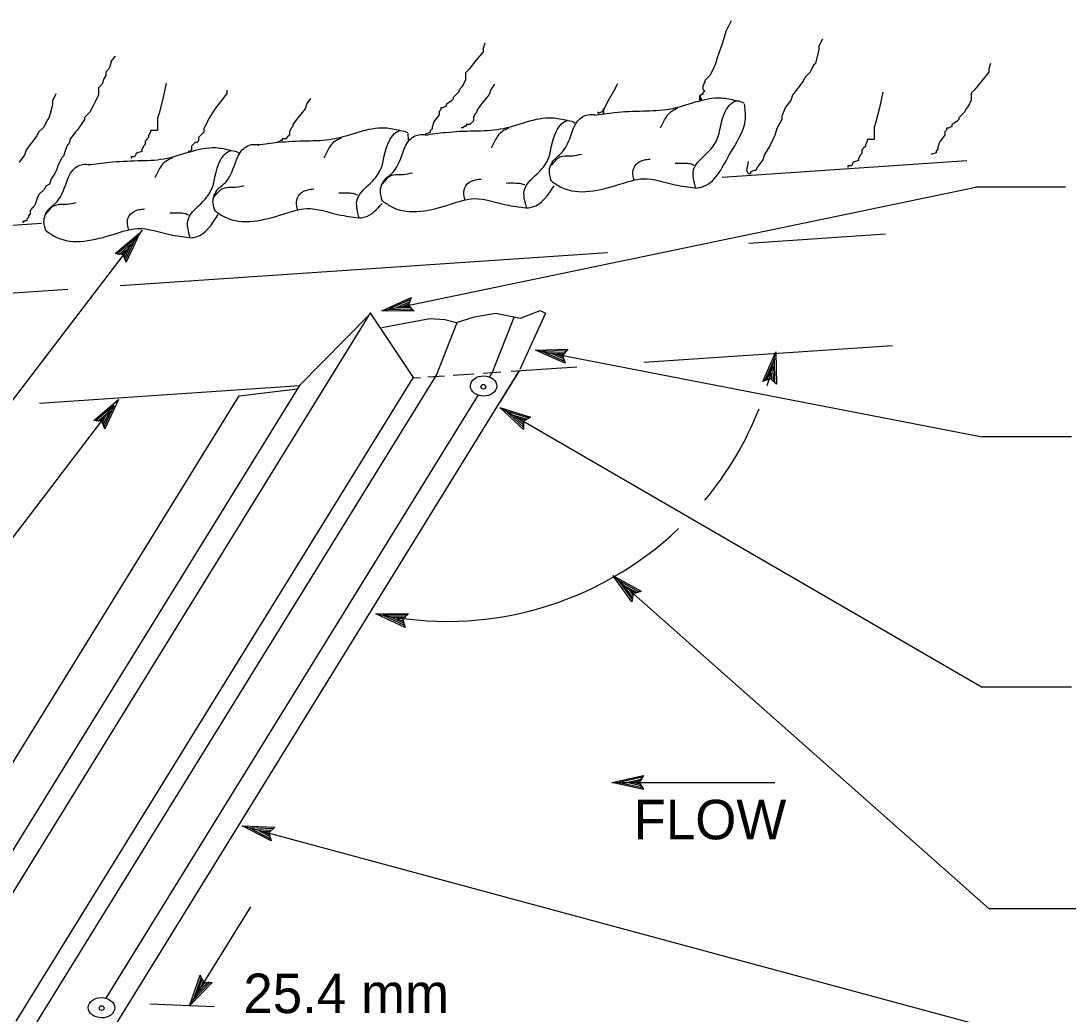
# Model space of a CAD drawing. Extents: x 6707406 to 6714471, y 1868570 to 1872341.
# Drawn here: x 6709670 to 6709860.8, y 1871816.4 to 1871997.4 of the extents above; entities that cross this region are included whole.
import ezdxf

# ---------------------------------------------------------------- set-up
doc = ezdxf.new("R2010")
doc.units = 0
doc.layers.add('57 Undefined', color=7, linetype='Continuous')
doc.layers.add('60 Nongeo Data', color=7, linetype='Continuous')

msp = doc.modelspace()

# ---------------------------------------------------------------- linework, layer by layer
at = {"layer": '57 Undefined'}
for p, q in [((6709735.76, 1871944.57), (6709844.01, 1871967.11)), ((6709860.3, 1871967.11), (6709844.01, 1871967.11)), ((6709642.88, 1871894.69), (6709692.17, 1871959.27)), ((6709763.76, 1871937.4), (6709845.14, 1871921.6)), ((6709646.09, 1871873.81), (6709686.54, 1871926.81)), ((6709757.25, 1871926.98), (6709845.14, 1871876)), ((6709861.42, 1871921.6), (6709845.14, 1871921.6)), ((6709777.83, 1871896.35), (6709846.44, 1871835.61)), ((6709861.42, 1871876), (6709845.14, 1871876)), ((6709777.67, 1871858.65), (6709807.39, 1871858.65)), ((6709710.36, 1871850.75), (6709844.26, 1871814.52)), ((6709700.75, 1871817.95), (6709711.89, 1871836.01)), ((6709862.73, 1871835.61), (6709846.44, 1871835.61))]:
    msp.add_line(p, q, dxfattribs=at)
msp.add_lwpolyline([(6709693.49, 1871818.31), (6709705.21, 1871817.82)], dxfattribs=at)
for start, end in [(342.7521, 348.7024), (320.2883, 338.553), (257.7557, 313.6577)]:
    msp.add_arc((6709747.65, 1871949.07), 61.08, start, end, dxfattribs=at)
at = {"layer": '60 Nongeo Data'}
for p, q in [((6709771.06, 1871978.55), (6709771.05, 1871978.65)), ((6709740.63, 1871975.66), (6709740.56, 1871976.84)), ((6709709.79, 1871972.91), (6709709.77, 1871973.21)), ((6709691.7, 1871958.79), (6709691.7, 1871958.79)), ((6709687.18, 1871954.99), (6709687.18, 1871954.99)), ((6709689.22, 1871953.44), (6709689.22, 1871953.44)), ((6709741.14, 1871946.99), (6709741.14, 1871946.99)), ((6709662.75, 1871829.15), (6709733.77, 1871944.23)), ((6709735.76, 1871944.57), (6709735.76, 1871944.57)), ((6709741.66, 1871944.48), (6709741.66, 1871944.48)), ((6709755.93, 1871933.37), (6709759.89, 1871943.38)), ((6709745.71, 1871932.83), (6709749.51, 1871942.44)), ((6709763.76, 1871937.4), (6709763.76, 1871937.4)), ((6709769.66, 1871937.56), (6709769.66, 1871937.56)), ((6709807.55, 1871937.1), (6709807.55, 1871937.1)), ((6709769.17, 1871935.04), (6709769.17, 1871935.04)), ((6709669.18, 1871815.17), (6709741.49, 1871932.34)), ((6709672.99, 1871815.01), (6709745.71, 1871932.83)), ((6709687.23, 1871814.41), (6709760.72, 1871933.5)), ((6709755.42, 1871932.5), (6709755.92, 1871933.32)), ((6709757.34, 1871927.92), (6709760.88, 1871933.66)), ((6709649.88, 1871815.97), (6709720.83, 1871930.94)), ((6709709.77, 1871929.07), (6709720.41, 1871930.37)), ((6709805.16, 1871931.71), (6709805.16, 1871931.71)), ((6709807.68, 1871931.2), (6709807.68, 1871931.2)), ((6709640.23, 1871816.37), (6709709.77, 1871929.07)), ((6709685.57, 1871819.32), (6709753.41, 1871929.25)), ((6709687.82, 1871928.41), (6709687.82, 1871928.41)), ((6709757.25, 1871926.98), (6709757.25, 1871926.98)), ((6709683.3, 1871924.61), (6709683.3, 1871924.61)), ((6709762.88, 1871925.19), (6709762.88, 1871925.19)), ((6709685.34, 1871923.05), (6709685.34, 1871923.05)), ((6709761.59, 1871922.97), (6709761.59, 1871922.97)), ((6709777.83, 1871896.35), (6709777.83, 1871896.35)), ((6709782.99, 1871893.49), (6709782.99, 1871893.49)), ((6709781.29, 1871891.57), (6709781.29, 1871891.57)), ((6709734.7, 1871889.37), (6709734.7, 1871889.37)), ((6709740.6, 1871889.4), (6709740.6, 1871889.4)), ((6709740.05, 1871886.9), (6709740.05, 1871886.9)), ((6709783.43, 1871859.93), (6709783.43, 1871859.93)), ((6709777.67, 1871858.65), (6709777.67, 1871858.65)), ((6709783.43, 1871857.37), (6709783.43, 1871857.37)), ((6709710.36, 1871850.75), (6709710.36, 1871850.75)), ((6709716.26, 1871850.48), (6709716.26, 1871850.48)), ((6709715.59, 1871848), (6709715.59, 1871848)), ((6709702.69, 1871823.52), (6709702.69, 1871823.52)), ((6709704.87, 1871822.17), (6709704.87, 1871822.17)), ((6709700.75, 1871817.95), (6709700.75, 1871817.95))]:
    msp.add_line(p, q, dxfattribs=at)
for points in [[(6709799.4, 1871997.38), (6709798.44, 1871995.46), (6709797.8, 1871993.23), (6709796.84, 1871990.67), (6709796.52, 1871989.4), (6709795.56, 1871987.48), (6709794.6, 1871986.53), (6709794.6, 1871986.21), (6709794.28, 1871985.57), (6709794.28, 1871984.93), (6709794.6, 1871984.61), (6709794.28, 1871984.29), (6709794.28, 1871983.97), (6709793.96, 1871983.97), (6709793.64, 1871983.65), (6709793.64, 1871983.33), (6709793.96, 1871983.33), (6709793.96, 1871983.33), (6709793.96, 1871983.02), (6709793.64, 1871983.02), (6709793.96, 1871983.97)], [(6709754.53, 1871993.33), (6709754.21, 1871992.38), (6709754.21, 1871991.74), (6709752.93, 1871990.14), (6709751.65, 1871988.55), (6709751.01, 1871987.91), (6709751.01, 1871987.59), (6709751.01, 1871986.95), (6709751.01, 1871986.63), (6709750.69, 1871985.99), (6709750.37, 1871985.36), (6709750.05, 1871985.04), (6709749.73, 1871984.4), (6709749.41, 1871984.08), (6709749.09, 1871983.76), (6709748.77, 1871983.44), (6709748.77, 1871983.12), (6709748.45, 1871982.8), (6709747.49, 1871982.16), (6709747.49, 1871981.85), (6709746.85, 1871981.53), (6709746.53, 1871981.53), (6709746.53, 1871981.21), (6709746.21, 1871980.89), (6709746.21, 1871980.25), (6709745.89, 1871979.93), (6709745.25, 1871978.97), (6709744.93, 1871978.02), (6709744.93, 1871977.7), (6709744.61, 1871977.38), (6709744.61, 1871977.06), (6709744.61, 1871977.06), (6709743.65, 1871976.74)], [(6709816.03, 1871994.08), (6709815.39, 1871992.81), (6709815.39, 1871992.17), (6709815.07, 1871990.89), (6709814.75, 1871989.61), (6709814.43, 1871989.3), (6709813.79, 1871988.02), (6709812.83, 1871987.06), (6709812.51, 1871986.42), (6709811.55, 1871985.15), (6709810.59, 1871983.87), (6709810.27, 1871982.91), (6709809.31, 1871981.64), (6709808.67, 1871980.04), (6709808.67, 1871979.4), (6709807.72, 1871977.81), (6709807.4, 1871976.53), (6709807.08, 1871975.89), (6709806.44, 1871974.61), (6709805.48, 1871973.02), (6709805.16, 1871972.06), (6709804.2, 1871970.79), (6709803.88, 1871970.15), (6709803.56, 1871970.15), (6709802.92, 1871969.83), (6709802.92, 1871969.51), (6709802.92, 1871969.51), (6709802.6, 1871969.51), (6709802.28, 1871970.15), (6709802.6, 1871971.74)], [(6709687.17, 1871990.97), (6709686.43, 1871989.99), (6709686.43, 1871989.67), (6709686.11, 1871988.71), (6709685.47, 1871988.07), (6709685.47, 1871987.43), (6709685.15, 1871986.8), (6709684.83, 1871985.84), (6709684.19, 1871985.2), (6709684.19, 1871983.92), (6709683.55, 1871982.65), (6709683.23, 1871982.01), (6709682.59, 1871980.73), (6709681.63, 1871979.77), (6709681.63, 1871979.45), (6709680.99, 1871978.5), (6709680.35, 1871977.54), (6709680.03, 1871977.22), (6709679.07, 1871975.94), (6709678.75, 1871974.99), (6709678.43, 1871974.67), (6709678.11, 1871973.71), (6709677.79, 1871972.75), (6709677.47, 1871972.43), (6709676.84, 1871971.16), (6709676.52, 1871970.2), (6709676.2, 1871969.56), (6709675.56, 1871968.6), (6709675.24, 1871967.65), (6709674.6, 1871967.33), (6709674.28, 1871966.69), (6709673.32, 1871965.73), (6709673, 1871965.09), (6709672.68, 1871964.14), (6709672.36, 1871963.5), (6709672.04, 1871963.18), (6709671.72, 1871962.86), (6709671.72, 1871962.22), (6709671.4, 1871961.9), (6709671.4, 1871961.58), (6709671.08, 1871961.26), (6709671.08, 1871960.95), (6709670.76, 1871960.95), (6709670.44, 1871960.63), (6709670.44, 1871960.95)], [(6709846.65, 1871989.63), (6709846.33, 1871988.67), (6709846.33, 1871988.03), (6709845.05, 1871986.44), (6709843.77, 1871984.84), (6709843.13, 1871984.2), (6709843.13, 1871983.88), (6709843.13, 1871983.24), (6709843.13, 1871982.93), (6709842.81, 1871982.29), (6709842.49, 1871981.65), (6709842.18, 1871981.33), (6709841.86, 1871980.69), (6709841.54, 1871980.37), (6709841.22, 1871980.05), (6709840.9, 1871979.73), (6709840.9, 1871979.42), (6709840.58, 1871979.1), (6709839.62, 1871978.46), (6709839.62, 1871978.14), (6709838.98, 1871977.82), (6709838.66, 1871977.82), (6709838.66, 1871977.5), (6709838.34, 1871977.18), (6709838.34, 1871976.54), (6709838.02, 1871976.22), (6709837.38, 1871975.27), (6709837.06, 1871974.31), (6709837.06, 1871973.99), (6709836.74, 1871973.67), (6709836.74, 1871973.35), (6709836.74, 1871973.35), (6709835.78, 1871973.03)], [(6709696.5, 1871986.03), (6709695.86, 1871983.16), (6709695.22, 1871980.6), (6709694.9, 1871979.65), (6709694.9, 1871978.37), (6709694.9, 1871978.05), (6709694.9, 1871977.73), (6709694.9, 1871977.41), (6709694.58, 1871977.41), (6709693.94, 1871977.41), (6709693.62, 1871977.41), (6709693.62, 1871977.09), (6709693.3, 1871976.45), (6709693.3, 1871976.14), (6709692.98, 1871975.82), (6709692.66, 1871975.5), (6709692.66, 1871974.86), (6709692.34, 1871974.54), (6709692.03, 1871973.9), (6709692.03, 1871973.58), (6709691.07, 1871973.26), (6709690.75, 1871972.63), (6709690.43, 1871972.63), (6709690.11, 1871972.63), (6709690.11, 1871972.31), (6709690.11, 1871972.31)], [(6709756.3, 1871985.87), (6709755.66, 1871984.91), (6709755.34, 1871983.96), (6709753.75, 1871982.04), (6709753.11, 1871981.08), (6709753.11, 1871980.76), (6709752.79, 1871980.45), (6709752.47, 1871979.81), (6709752.47, 1871979.49), (6709752.47, 1871979.17), (6709752.15, 1871978.85), (6709751.83, 1871978.53), (6709751.51, 1871978.53), (6709751.19, 1871978.53), (6709751.19, 1871978.21), (6709750.87, 1871978.21), (6709750.87, 1871978.21), (6709750.55, 1871977.89), (6709750.23, 1871977.89)], [(6709778.71, 1871985.92), (6709778.07, 1871984.64), (6709777.11, 1871983.05), (6709776.47, 1871981.77), (6709776.15, 1871981.13), (6709776.15, 1871980.5), (6709776.15, 1871981.13), (6709776.15, 1871981.45), (6709776.15, 1871981.13), (6709775.83, 1871980.81), (6709775.19, 1871980.5), (6709775.19, 1871980.81)], [(6709676.41, 1871984.11), (6709675.77, 1871982.83), (6709675.77, 1871982.19), (6709675.45, 1871980.92), (6709675.14, 1871979.64), (6709674.82, 1871979.32), (6709674.18, 1871978.05), (6709673.22, 1871977.09), (6709672.9, 1871976.45), (6709671.94, 1871975.17), (6709670.98, 1871973.9), (6709670.66, 1871972.94), (6709669.7, 1871971.66)], [(6709707.52, 1871984.78), (6709707.52, 1871984.15), (6709705.28, 1871981.27), (6709704.32, 1871979.68), (6709703.37, 1871977.76), (6709703.37, 1871977.13), (6709702.73, 1871976.49), (6709702.41, 1871976.17), (6709702.41, 1871975.85), (6709702.41, 1871975.53), (6709702.09, 1871975.21), (6709701.77, 1871975.21), (6709701.13, 1871974.57), (6709701.13, 1871974.25), (6709701.13, 1871973.93), (6709700.81, 1871973.61), (6709700.81, 1871973.61), (6709700.49, 1871973.61)], [(6709827.07, 1871984.4), (6709826.43, 1871981.53), (6709825.79, 1871978.97), (6709825.47, 1871978.02), (6709825.47, 1871976.74), (6709825.47, 1871976.42), (6709825.47, 1871976.1), (6709825.47, 1871975.78), (6709825.15, 1871975.78), (6709824.51, 1871975.78), (6709824.19, 1871975.78), (6709824.19, 1871975.46), (6709823.87, 1871974.83), (6709823.87, 1871974.51), (6709823.55, 1871974.19), (6709823.23, 1871973.87), (6709823.23, 1871973.23), (6709822.92, 1871972.91), (6709822.6, 1871972.27), (6709822.6, 1871971.95), (6709821.64, 1871971.63), (6709821.32, 1871971), (6709821, 1871971), (6709820.68, 1871971), (6709820.68, 1871970.68), (6709820.68, 1871970.68)], [(6709722.77, 1871983.26), (6709722.13, 1871982.31), (6709721.81, 1871981.35), (6709720.21, 1871979.43), (6709719.57, 1871978.48), (6709719.57, 1871978.16), (6709719.25, 1871977.84), (6709718.93, 1871977.2), (6709718.93, 1871976.88), (6709718.93, 1871976.56), (6709718.61, 1871976.24), (6709718.29, 1871975.92), (6709717.97, 1871975.92), (6709717.65, 1871975.92), (6709717.65, 1871975.61), (6709717.33, 1871975.61), (6709717.33, 1871975.61), (6709717.01, 1871975.29), (6709716.69, 1871975.29)], [(6709797.75, 1871968.92), (6709842.33, 1871971.95)], [(6709646.63, 1871958.67), (6709673.79, 1871960.51)], [(6709802.63, 1871956.92), (6709827.55, 1871958.61)], [(6709688.12, 1871949.15), (6709776.89, 1871955.17)], [(6709626.43, 1871944.96), (6709678.6, 1871948.5)], [(6709720.68, 1871930.86), (6709733.7, 1871944.08), (6709741.48, 1871932.4)], [(6709735.78, 1871941.5), (6709744.54, 1871943.18), (6709747.24, 1871942.97), (6709749.4, 1871942.44), (6709752.63, 1871943.46), (6709756.46, 1871944.11), (6709761.04, 1871943.21), (6709764.6, 1871944.61), (6709765.62, 1871944.13), (6709760.91, 1871933.87)], [(6709783.5, 1871935.19), (6709828.82, 1871938.27)], [(6709759.35, 1871933.55), (6709771.31, 1871934.36)], [(6709741.49, 1871932.34), (6709742.82, 1871932.43)], [(6709744.14, 1871932.52), (6709747.22, 1871932.73)], [(6709748.76, 1871932.83), (6709752.52, 1871933.09)], [(6709754.3, 1871933.21), (6709757.48, 1871933.43)], [(6709673.41, 1871927.72), (6709720.83, 1871930.94)]]:
    msp.add_lwpolyline(points, dxfattribs=at)
for points in [[(6709687.18, 1871954.99), (6709691.7, 1871958.79), (6709689.22, 1871953.44), (6709689.07, 1871953.81), (6709690.89, 1871957.73), (6709687.57, 1871954.95), (6709687.97, 1871954.9), (6709690.08, 1871956.69), (6709688.92, 1871954.18), (6709688.78, 1871954.55), (6709689.28, 1871955.63), (6709688.36, 1871954.86), (6709688.67, 1871954.82), (6709689.22, 1871953.44), (6709688.67, 1871954.82)], [(6709741.66, 1871944.48), (6709735.76, 1871944.57), (6709741.14, 1871946.99), (6709741.01, 1871946.62), (6709737.07, 1871944.84), (6709741.39, 1871944.77), (6709741.13, 1871945.06), (6709738.36, 1871945.1), (6709740.88, 1871946.24), (6709740.75, 1871945.87), (6709739.66, 1871945.37), (6709740.86, 1871945.36), (6709740.65, 1871945.58), (6709741.14, 1871946.99), (6709740.65, 1871945.58)], [(6709769.17, 1871935.04), (6709763.76, 1871937.4), (6709769.66, 1871937.56), (6709769.4, 1871937.26), (6709765.08, 1871937.15), (6709769.04, 1871935.41), (6709768.9, 1871935.79), (6709766.37, 1871936.89), (6709769.13, 1871936.97), (6709768.86, 1871936.67), (6709767.67, 1871936.64), (6709768.77, 1871936.16), (6709768.66, 1871936.45), (6709769.66, 1871937.56), (6709768.66, 1871936.45)], [(6709805.16, 1871931.71), (6709807.55, 1871937.1), (6709807.68, 1871931.2), (6709807.38, 1871931.47), (6709807.29, 1871935.79), (6709805.54, 1871931.84), (6709805.91, 1871931.97), (6709807.03, 1871934.5), (6709807.09, 1871931.74), (6709806.8, 1871932.01), (6709806.77, 1871933.2), (6709806.28, 1871932.1), (6709806.57, 1871932.21), (6709807.68, 1871931.2), (6709806.57, 1871932.21)], [(6709683.3, 1871924.61), (6709687.82, 1871928.41), (6709685.34, 1871923.05), (6709685.19, 1871923.42), (6709687.01, 1871927.34), (6709683.69, 1871924.56), (6709684.09, 1871924.52), (6709686.21, 1871926.3), (6709685.04, 1871923.79), (6709684.9, 1871924.16), (6709685.4, 1871925.24), (6709684.48, 1871924.47), (6709684.79, 1871924.44), (6709685.34, 1871923.05), (6709684.79, 1871924.44)], [(6709761.59, 1871922.97), (6709757.25, 1871926.98), (6709762.88, 1871925.19), (6709762.53, 1871925), (6709758.41, 1871926.31), (6709761.58, 1871923.37), (6709761.58, 1871923.77), (6709759.55, 1871925.64), (6709762.18, 1871924.81), (6709761.83, 1871924.62), (6709760.69, 1871924.98), (6709761.57, 1871924.16), (6709761.57, 1871924.47), (6709762.88, 1871925.19), (6709761.57, 1871924.47)], [(6709781.29, 1871891.57), (6709777.83, 1871896.35), (6709782.99, 1871893.49), (6709782.61, 1871893.37), (6709778.83, 1871895.47), (6709781.36, 1871891.96), (6709781.44, 1871892.35), (6709779.82, 1871894.59), (6709782.23, 1871893.25), (6709781.85, 1871893.13), (6709780.81, 1871893.71), (6709781.51, 1871892.74), (6709781.57, 1871893.05), (6709782.99, 1871893.49), (6709781.57, 1871893.05)], [(6709740.05, 1871886.9), (6709734.7, 1871889.37), (6709740.6, 1871889.4), (6709740.32, 1871889.11), (6709736, 1871889.09), (6709739.93, 1871887.27), (6709739.8, 1871887.65), (6709737.29, 1871888.81), (6709740.05, 1871888.82), (6709739.78, 1871888.53), (6709738.58, 1871888.53), (6709739.67, 1871888.02), (6709739.58, 1871888.32), (6709740.6, 1871889.4), (6709739.58, 1871888.32)], [(6709783.43, 1871857.37), (6709777.67, 1871858.65), (6709783.43, 1871859.93), (6709783.22, 1871859.59), (6709779, 1871858.66), (6709783.22, 1871857.71), (6709783.02, 1871858.05), (6709780.32, 1871858.65), (6709783.02, 1871859.25), (6709782.81, 1871858.91), (6709781.65, 1871858.65), (6709782.82, 1871858.39), (6709782.66, 1871858.65), (6709783.43, 1871859.93), (6709782.66, 1871858.65)], [(6709715.59, 1871848), (6709710.36, 1871850.75), (6709716.26, 1871850.48), (6709715.97, 1871850.2), (6709711.65, 1871850.4), (6709715.48, 1871848.38), (6709715.37, 1871848.77), (6709712.92, 1871850.05), (6709715.68, 1871849.93), (6709715.4, 1871849.65), (6709714.2, 1871849.71), (6709715.27, 1871849.15), (6709715.18, 1871849.44), (6709716.26, 1871850.48), (6709715.18, 1871849.44)], [(6709704.87, 1871822.17), (6709700.75, 1871817.95), (6709702.69, 1871823.52), (6709702.87, 1871823.17), (6709701.45, 1871819.08), (6709704.47, 1871822.18), (6709704.08, 1871822.18), (6709702.14, 1871820.2), (6709703.05, 1871822.81), (6709703.23, 1871822.46), (6709702.84, 1871821.33), (6709703.68, 1871822.19), (6709703.37, 1871822.19), (6709702.69, 1871823.52), (6709703.37, 1871822.19)]]:
    msp.add_lwpolyline(points, close=True, dxfattribs=at)
for centre in [(6709754.27, 1871930.74), (6709684.74, 1871817.54)]:
    msp.add_circle(centre, 0.43, dxfattribs=at)
for centre in [(6709754.31, 1871930.87), (6709684.71, 1871817.6)]:
    msp.add_ellipse(centre, major_axis=(2.4, -0.03), ratio=0.768854, dxfattribs=at)
for points in [[(6709800.36, 1871982.83), (6709797.62, 1871983.29), (6709788.13, 1871981.26), (6709783.37, 1871980.92), (6709778.17, 1871980.64), (6709774.44, 1871980.15)], [(6709786.57, 1871977.9), (6709787.57, 1871979.81), (6709788.4, 1871980.82), (6709789.69, 1871981.5)], [(6709792.96, 1871966.85), (6709792.6, 1871970.41), (6709795.24, 1871973.52), (6709796.8, 1871975.71), (6709798.38, 1871980.94), (6709800.54, 1871982.83), (6709801.73, 1871982.47)], [(6709793.05, 1871966.94), (6709794.01, 1871967.11), (6709799.08, 1871972.97), (6709802, 1871979.55), (6709801.84, 1871982.27)], [(6709769.57, 1871979.21), (6709766.83, 1871979.67), (6709757.34, 1871977.63), (6709752.58, 1871977.29), (6709747.38, 1871977.02), (6709743.65, 1871976.52)], [(6709766.66, 1871968.13), (6709766.48, 1871968.86), (6709766.3, 1871969.86), (6709767.21, 1871972.15), (6709768.67, 1871973.52), (6709770.59, 1871977.54), (6709771.41, 1871979.09), (6709772.33, 1871979.91), (6709773.33, 1871980.28), (6709774.7, 1871980.28)], [(6709739.08, 1871977.4), (6709736.34, 1871977.85), (6709726.86, 1871975.82), (6709722.1, 1871975.48), (6709716.89, 1871975.21), (6709713.16, 1871974.71)], [(6709755.78, 1871974.28), (6709756.78, 1871976.19), (6709757.61, 1871977.2), (6709758.9, 1871977.87)], [(6709762.17, 1871963.22), (6709761.81, 1871966.79), (6709764.45, 1871969.89), (6709766.01, 1871972.08), (6709767.59, 1871977.32), (6709769.75, 1871979.21), (6709770.94, 1871978.84)], [(6709725.29, 1871972.46), (6709726.29, 1871974.37), (6709727.12, 1871975.39), (6709728.41, 1871976.06)], [(6709731.68, 1871961.41), (6709731.32, 1871964.97), (6709733.97, 1871968.08), (6709735.52, 1871970.27), (6709737.1, 1871975.5), (6709739.26, 1871977.4), (6709740.45, 1871977.03)], [(6709735.87, 1871964.5), (6709735.69, 1871965.23), (6709735.51, 1871966.24), (6709736.42, 1871968.52), (6709737.88, 1871969.89), (6709739.8, 1871973.91), (6709740.62, 1871975.46), (6709741.54, 1871976.29), (6709742.54, 1871976.65), (6709743.91, 1871976.65)], [(6709708.29, 1871973.77), (6709705.55, 1871974.23), (6709696.07, 1871972.2), (6709691.31, 1871971.86), (6709686.1, 1871971.58), (6709682.37, 1871971.09)], [(6709705.39, 1871962.69), (6709705.2, 1871963.42), (6709705.02, 1871964.43), (6709705.93, 1871966.71), (6709707.4, 1871968.08), (6709709.31, 1871972.1), (6709710.13, 1871973.65), (6709711.05, 1871974.47), (6709712.05, 1871974.84), (6709713.42, 1871974.84)], [(6709694.5, 1871968.84), (6709695.5, 1871970.75), (6709696.33, 1871971.76), (6709697.62, 1871972.44)], [(6709700.89, 1871957.79), (6709700.53, 1871961.35), (6709703.18, 1871964.46), (6709704.73, 1871966.65), (6709706.31, 1871971.88), (6709708.47, 1871973.77), (6709709.66, 1871973.41)], [(6709766.66, 1871971.1), (6709767.39, 1871971.92), (6709767.85, 1871972.38), (6709769.59, 1871972.83), (6709770.5, 1871972.83), (6709772.14, 1871973.11)], [(6709781.75, 1871968.36), (6709781.49, 1871969.81), (6709782.08, 1871971.25), (6709783.63, 1871972.06), (6709784.64, 1871972.19)], [(6709674.6, 1871959.07), (6709674.41, 1871959.8), (6709674.23, 1871960.8), (6709675.14, 1871963.09), (6709676.61, 1871964.46), (6709678.52, 1871968.48), (6709679.34, 1871970.03), (6709680.26, 1871970.85), (6709681.26, 1871971.22), (6709682.63, 1871971.22)], [(6709792.69, 1871971.05), (6709791.96, 1871971.32), (6709790.95, 1871971.41), (6709789.22, 1871971.41)], [(6709735.87, 1871967.7), (6709736.6, 1871968.52), (6709737.06, 1871968.98), (6709738.8, 1871969.43), (6709739.71, 1871969.43), (6709741.35, 1871969.71)], [(6709750.97, 1871964.74), (6709750.7, 1871966.19), (6709751.29, 1871967.62), (6709752.84, 1871968.44), (6709753.85, 1871968.57)], [(6709766.67, 1871968.22), (6709768.51, 1871967.06), (6709779.08, 1871967.61), (6709783.4, 1871968.62), (6709789.2, 1871967.52), (6709792.83, 1871966.97)], [(6709705.24, 1871965.36), (6709705.97, 1871966.18), (6709706.42, 1871966.64), (6709708.16, 1871967.09), (6709709.07, 1871967.09), (6709710.71, 1871967.37)], [(6709720.48, 1871962.93), (6709720.21, 1871964.37), (6709720.81, 1871965.81), (6709722.35, 1871966.63), (6709723.36, 1871966.76)], [(6709761.9, 1871967.43), (6709761.17, 1871967.7), (6709760.16, 1871967.79), (6709758.43, 1871967.79)], [(6709762.26, 1871963.31), (6709763.22, 1871963.48), (6709767.16, 1871967.34)], [(6709731.41, 1871965.61), (6709730.68, 1871965.89), (6709729.68, 1871965.98), (6709727.94, 1871965.98)], [(6709735.88, 1871964.59), (6709737.72, 1871963.43), (6709748.29, 1871963.99), (6709752.61, 1871965), (6709758.41, 1871963.89), (6709762.04, 1871963.35)], [(6709674.6, 1871962.26), (6709675.33, 1871963.09), (6709675.78, 1871963.54), (6709677.52, 1871964), (6709678.43, 1871964), (6709680.08, 1871964.27)], [(6709689.69, 1871959.3), (6709689.42, 1871960.75), (6709690.02, 1871962.19), (6709691.56, 1871963), (6709692.57, 1871963.13)], [(6709705.39, 1871962.78), (6709707.23, 1871961.62), (6709717.8, 1871962.17), (6709722.12, 1871963.19), (6709727.92, 1871962.08), (6709731.55, 1871961.53)], [(6709731.78, 1871961.5), (6709732.74, 1871961.67), (6709735.81, 1871964.13)], [(6709700.62, 1871961.99), (6709699.89, 1871962.26), (6709698.89, 1871962.35), (6709697.15, 1871962.35)], [(6709700.99, 1871957.88), (6709701.95, 1871958.05), (6709705.98, 1871962.14)], [(6709674.6, 1871959.16), (6709676.44, 1871958), (6709687.01, 1871958.55), (6709691.34, 1871959.56), (6709697.13, 1871958.46), (6709700.76, 1871957.91)]]:
    msp.add_spline(points, degree=3, dxfattribs=at)

# ---------------------------------------------------------------- texts
at = {"layer": '57 Undefined'}
for s, p in [('FLOW', (6709781.64, 1871848.28)), ('25.4 mm', (6709710.56, 1871816.62))]:
    msp.add_text(s, height=7.2, dxfattribs=at).set_placement(p)

doc.saveas('drawing.dxf')
